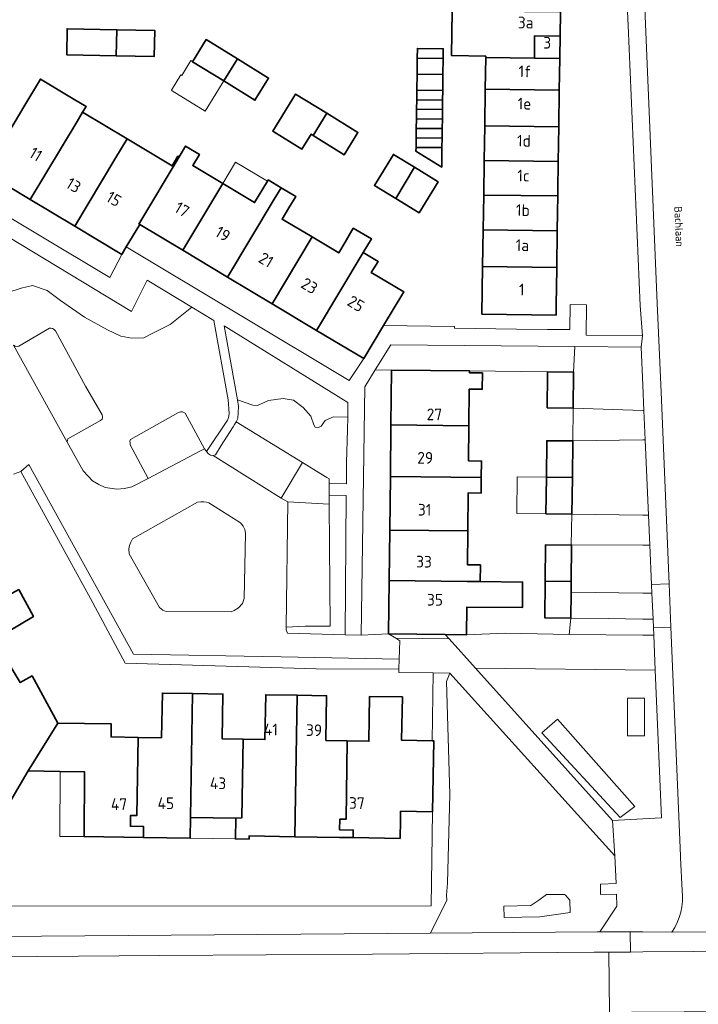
# Model space of a CAD drawing. Header units: metres. Extents: x 149984 to 156489, y 469398 to 478068.
# Tile 440 of 656: x 153928 to 154006, y 472858 to 472972. Entities that reach past the tile are written whole.
import ezdxf
from ezdxf.enums import TextEntityAlignment as Align

# ---------------------------------------------------------------- set-up
doc = ezdxf.new("R2010")
doc.units = ezdxf.units.M
doc.header["$LTSCALE"] = 0.75
for name, color, linetype, lineweight in [('B-WE-GR-BEPLANTING_CULTUUR_HEESTERS-GV', 252, 'Continuous', 18), ('B-WE-OG-BEBOUWING-GV', 6, 'Continuous', 35), ('B-WE-OG-BEBOUWING-T18', 1, 'Continuous', 18), ('B-WE-OG-BEBOUWING_LUIFEL-GV', 6, 'Continuous', 18), ('B-WE-OG-TERREIN_BEGROEID-GV', 252, 'Continuous', 18), ('B-WE-OG-TERREIN_ERF-GV', 252, 'Continuous', 18), ('B-WE-OG-TOPOGRAFIE-T18', 7, 'Continuous', 18), ('B-WE-VH-GESLOTENVERHARDING_ASFALT-GV', 252, 'Continuous', 18), ('B-WE-VH-OPENVERHARDING_BETONSTRAATSTEEN-GV', 252, 'Continuous', 18), ('B-WE-VH-OPENVERHARDING_TEGEL-GV', 252, 'Continuous', 18)]:
    doc.layers.add(name, color=color, linetype=linetype, lineweight=lineweight)
doc.styles.add('NLCS-ISO-M500-T18', font='NLCS-ISO.ttf', dxfattribs={"height": 0.9})
doc.styles.add('NLCS-ISO-M750-T18', font='NLCS-ISO.ttf', dxfattribs={"height": 1.35})

msp = doc.modelspace()

# ---------------------------------------------------------------- linework, layer by layer
at = {"layer": 'B-WE-GR-BEPLANTING_CULTUUR_HEESTERS-GV', "flags": 128}
for points in [[(153947.913, 472938.389), (153942.78, 472941.51), (153940.96, 472937.89), (153925.24, 472947.4), (153921.252, 472944.971), (153924.606, 472938.912), (153926.692, 472940.085), (153928.223, 472940.567), (153929.535, 472940.873), (153931.241, 472940.304), (153932.772, 472939.167), (153935.528, 472937.242), (153938.196, 472935.755), (153939.727, 472935.055), (153940.995, 472934.793), (153942.395, 472934.837), (153943.488, 472935.405), (153945.413, 472936.368)], [(153989.006, 472930.92), (153992.006, 472930.886), (153992.161, 472933.829), (153970.9, 472934.05), (153969.104, 472931.144), (153970.988, 472931.123), (153979.998, 472931.022)], [(153991.958, 472926.735), (154000, 472926.454), (154000.128, 472926.45), (154000, 472929.388), (153999.81, 472933.75), (153992.161, 472933.829), (153992.006, 472930.886)], [(153960.703, 472920.436), (153962.835, 472919.125), (153963.513, 472918.708), (153963.77, 472918.55), (153963.774, 472918.011), (153965.769, 472917.97), (153965.78, 472919.54), (153965.805, 472920.432), (153965.913, 472924.23), (153965.93, 472925.674), (153964.285, 472925.727), (153963.32, 472925.31), (153962.876, 472924.631), (153962.537, 472924.475), (153962.172, 472924.527), (153962.015, 472924.788), (153961.65, 472925.779), (153960.789, 472926.797), (153959.667, 472927.631), (153958.467, 472927.84), (153956.772, 472927.605), (153955.519, 472927.031), (153954.971, 472927.057), (153953.954, 472927.397), (153953.185, 472927.681), (153953.321, 472926.926), (153953.243, 472925.541), (153953.032, 472925.151)], [(153991.915, 472922.935), (153991.867, 472918.709), (153991.819, 472914.486), (154000, 472914.37), (154000.662, 472914.361), (154000.661, 472914.374), (154000.277, 472923.07), (154000, 472923.066)], [(153963.794, 472915.649), (153963.91, 472901.53), (153961.01, 472901.54), (153958.829, 472901.42), (153958.81, 472901.11), (153958.994, 472900.729), (153965.65, 472900.54), (153965.76, 472916.619), (153963.786, 472916.66)], [(153991.71, 472910.907), (153991.778, 472910.906), (153991.73, 472906.69), (153991.716, 472905.459), (154000, 472905.369), (154001.058, 472905.357), (154001.014, 472906.357), (154000.813, 472910.915), (154000, 472910.917), (153991.71, 472910.94)], [(153971.467, 472900.143), (153977.624, 472900.075), (153977.188, 472900.581), (153970.643, 472900.654)], [(154000, 472900.5), (153991.48, 472900.59), (153984.12, 472900.74), (153979.653, 472900.553), (153977.188, 472900.581), (153977.624, 472900.075), (153980.687, 472896.692), (154001.44, 472896.452), (154001.273, 472900.486)]]:
    msp.add_lwpolyline(points, close=True, dxfattribs=at)
msp.add_lwpolyline([(153920.576, 472865.659), (153975.481, 472866.101), (153977.356, 472869.889), (153977.331, 472870.491), (153977.433, 472871.854), (153977.735, 472882.135), (153977.332, 472895.151), (153977.707, 472896.116), (153975.786, 472896.141), (153975.662, 472888.312), (153975.856, 472888.309), (153975.723, 472880.11), (153975.55, 472869.241), (153914.116, 472869.198)], dxfattribs=at)
at = {"layer": 'B-WE-OG-BEBOUWING-GV', "flags": 128}
for points in [[(153990.452, 472969.703), (153990.493, 472972.48), (153977.994, 472972.61), (153977.918, 472967.444), (153981.867, 472967.386), (153981.865, 472967.23), (153987.477, 472967.156), (153987.511, 472969.741)], [(153939.199, 472967.432), (153939.252, 472970.432), (153933.534, 472970.534), (153933.481, 472967.534)], [(153939.252, 472970.432), (153939.199, 472967.432), (153943.588, 472967.354), (153943.641, 472970.353)], [(153951.614, 472964.511), (153953.198, 472967.073), (153949.603, 472969.295), (153948.019, 472966.733)], [(153987.477, 472967.156), (153990.414, 472967.118), (153990.416, 472967.259), (153990.452, 472969.703), (153987.511, 472969.741)], [(153973.959, 472967.14), (153976.951, 472967.108), (153976.967, 472968.237), (153973.975, 472968.278)], [(153951.614, 472964.511), (153955.209, 472962.288), (153956.793, 472964.851), (153953.198, 472967.073)], [(153973.959, 472967.14), (153973.934, 472965.29), (153976.926, 472965.258), (153976.951, 472967.108)], [(153990.414, 472967.118), (153987.477, 472967.156), (153981.865, 472967.23), (153981.811, 472963.566), (153990.36, 472963.462)], [(153929.272, 472950.807), (153934.68, 472959.834), (153935.318, 472960.9), (153935.715, 472961.562), (153934.229, 472962.453), (153930.448, 472964.72), (153928.643, 472961.71), (153925.536, 472956.524), (153924.002, 472953.964)], [(153976.926, 472965.258), (153973.934, 472965.29), (153973.908, 472963.44), (153976.9, 472963.409)], [(153973.893, 472962.34), (153976.885, 472962.309), (153976.9, 472963.409), (153973.908, 472963.44)], [(153990.298, 472959.228), (153990.36, 472963.462), (153981.811, 472963.566), (153981.748, 472959.333)], [(153961.923, 472958.214), (153963.507, 472960.776), (153959.912, 472962.999), (153957.273, 472958.728), (153960.636, 472956.65), (153961.691, 472958.357)], [(153976.885, 472962.309), (153973.893, 472962.34), (153973.878, 472961.24), (153976.87, 472961.209)], [(153929.272, 472950.807), (153934.413, 472947.727), (153939.055, 472955.476), (153940.462, 472957.824), (153935.318, 472960.9), (153934.68, 472959.834)], [(153973.878, 472961.24), (153973.862, 472960.14), (153976.854, 472960.109), (153976.87, 472961.209)], [(153963.507, 472960.776), (153961.923, 472958.214), (153965.518, 472955.992), (153967.102, 472958.554)], [(153976.854, 472960.109), (153973.862, 472960.14), (153973.847, 472959.04), (153976.839, 472959.01)], [(153976.824, 472957.91), (153976.839, 472959.01), (153973.847, 472959.04), (153973.832, 472957.94)], [(153990.238, 472955.228), (153990.298, 472959.228), (153981.748, 472959.333), (153981.689, 472955.333)], [(153940.366, 472945.361), (153941.908, 472947.934), (153941.816, 472947.989), (153946.458, 472955.737), (153946.311, 472955.825), (153945.648, 472954.718), (153940.462, 472957.824), (153939.055, 472955.476), (153934.413, 472947.727), (153939.837, 472944.477)], [(153973.832, 472957.94), (153973.817, 472956.84), (153976.809, 472956.81), (153976.824, 472957.91)], [(153946.88, 472944.955), (153951.501, 472952.669), (153948.042, 472954.742), (153948.812, 472956.028), (153947.207, 472956.99), (153946.458, 472955.737), (153941.816, 472947.989), (153941.908, 472947.934)], [(153973.817, 472956.84), (153973.811, 472956.415), (153976.778, 472954.56), (153976.809, 472956.81)], [(153971.47, 472950.936), (153973.629, 472954.54), (153971.2, 472956.027), (153969.007, 472952.443)], [(153981.689, 472955.333), (153981.63, 472951.333), (153990.179, 472951.229), (153990.188, 472951.805), (153990.238, 472955.228)], [(153973.629, 472954.54), (153971.47, 472950.936), (153974.163, 472949.288), (153976.356, 472952.871)], [(153951.501, 472952.669), (153946.88, 472944.955), (153952.061, 472941.851), (153957.453, 472950.851), (153958.253, 472952.187), (153956.749, 472953.088), (153956.657, 472952.934), (153955.178, 472950.466)], [(153957.19, 472938.779), (153961.811, 472946.492), (153958.351, 472948.565), (153959.122, 472949.851), (153959.923, 472951.186), (153958.253, 472952.187), (153957.453, 472950.851), (153952.061, 472941.851)], [(153990.151, 472949.305), (153990.179, 472951.229), (153981.63, 472951.333), (153981.571, 472947.306), (153990.12, 472947.201)], [(153957.19, 472938.779), (153962.339, 472935.694), (153967.73, 472944.693), (153968.657, 472946.282), (153966.558, 472947.507), (153965.622, 472945.902), (153964.89, 472944.647), (153961.811, 472946.492)], [(153990.12, 472947.201), (153981.571, 472947.306), (153981.508, 472943.083), (153990.058, 472942.979)], [(153967.73, 472944.693), (153962.339, 472935.694), (153967.771, 472932.439), (153970.055, 472936.253), (153972.39, 472940.151), (153968.651, 472942.391), (153969.424, 472943.678)], [(153990.055, 472942.806), (153990.058, 472942.979), (153981.508, 472943.083), (153981.427, 472937.589), (153989.976, 472937.463), (153989.994, 472938.707)], [(153970.916, 472924.798), (153979.919, 472924.698), (153979.966, 472928.929), (153981.465, 472928.913), (153981.485, 472930.767), (153981.485, 472930.793), (153979.995, 472930.808), (153979.998, 472931.022), (153970.988, 472931.123)], [(153991.958, 472926.735), (153992.006, 472930.886), (153989.006, 472930.92), (153989.002, 472930.597), (153988.959, 472926.768)], [(153981.353, 472918.707), (153981.374, 472920.614), (153979.874, 472920.63), (153979.919, 472924.698), (153970.916, 472924.798), (153970.849, 472918.823)], [(153988.868, 472918.743), (153991.867, 472918.709), (153991.915, 472922.935), (153988.916, 472922.968)], [(153970.849, 472918.823), (153970.779, 472912.646), (153979.785, 472912.546), (153979.834, 472916.93), (153981.333, 472916.914), (153981.353, 472918.707)], [(153991.867, 472918.709), (153988.868, 472918.743), (153988.82, 472914.519), (153991.819, 472914.486)], [(153981.22, 472906.688), (153981.241, 472908.615), (153979.742, 472908.631), (153979.785, 472912.546), (153970.779, 472912.646), (153970.713, 472906.804), (153979.72, 472906.705)], [(153991.71, 472910.907), (153988.779, 472910.939), (153988.731, 472906.723), (153991.696, 472906.69), (153991.73, 472906.69), (153991.778, 472910.906)], [(153970.713, 472906.804), (153970.643, 472900.654), (153977.188, 472900.581), (153979.653, 472900.553), (153979.688, 472903.754), (153986.093, 472903.684), (153986.125, 472906.634), (153981.22, 472906.688), (153979.72, 472906.705)], [(153988.731, 472906.723), (153988.684, 472902.509), (153991.683, 472902.477), (153991.716, 472905.459), (153991.73, 472906.69), (153991.696, 472906.69)], [(153915.863, 472893.175), (153918.061, 472894.386), (153918.458, 472893.668), (153926.163, 472898.303), (153925.134, 472900.013), (153929.648, 472902.676), (153927.941, 472905.775), (153915.538, 472898.946), (153913.349, 472897.74)], [(153918.061, 472894.386), (153915.863, 472893.175), (153919.322, 472887.1), (153924.648, 472877.419), (153929.039, 472884.82), (153932.477, 472890.351), (153929.481, 472895.79), (153928.124, 472895.043), (153926.163, 472898.303), (153918.458, 472893.668)], [(153947.765, 472879.455), (153947.999, 472893.762), (153944.53, 472893.819), (153944.446, 472888.65), (153941.725, 472888.694), (153941.58, 472879.684), (153940.859, 472879.696), (153940.837, 472878.432), (153942.363, 472878.406), (153942.342, 472877.144), (153947.726, 472877.056)], [(153947.999, 472893.762), (153947.765, 472879.455), (153952.994, 472879.371), (153953.696, 472879.403), (153953.845, 472888.496), (153951.427, 472888.536), (153951.51, 472893.705)], [(153960.1, 472893.564), (153956.458, 472893.624), (153956.375, 472888.455), (153953.845, 472888.496), (153953.696, 472879.403), (153952.994, 472879.371), (153952.956, 472876.971), (153954.537, 472876.945), (153954.543, 472877.313), (153959.833, 472877.228)], [(153964.996, 472878.024), (153965.015, 472879.248), (153965.734, 472879.248), (153965.882, 472888.3), (153963.405, 472888.34), (153963.488, 472893.509), (153960.1, 472893.564), (153959.833, 472877.228), (153964.98, 472877.145), (153966.56, 472877.119), (153966.574, 472877.998)], [(153965.015, 472879.248), (153964.996, 472878.024), (153966.574, 472877.998), (153966.56, 472877.119), (153971.973, 472877.032), (153972.007, 472879.19), (153972.022, 472880.169), (153975.723, 472880.11), (153975.856, 472888.309), (153975.662, 472888.312), (153972.155, 472888.369), (153972.237, 472893.368), (153968.457, 472893.428), (153968.375, 472888.259), (153965.882, 472888.3), (153965.734, 472879.248)], [(153942.342, 472877.144), (153942.363, 472878.406), (153940.837, 472878.432), (153940.859, 472879.696), (153941.58, 472879.684), (153941.725, 472888.694), (153938.597, 472888.744), (153938.621, 472890.254), (153932.477, 472890.351), (153929.039, 472884.82), (153932.73, 472884.761), (153935.539, 472884.716), (153935.509, 472877.255)]]:
    msp.add_lwpolyline(points, close=True, dxfattribs=at)
at = {"layer": 'B-WE-OG-BEBOUWING_LUIFEL-GV', "flags": 128}
for points in [[(153951.614, 472964.511), (153948.019, 472966.733), (153947.817, 472966.858), (153946.767, 472965.158), (153946.672, 472965.217), (153945.57, 472963.434), (153945.665, 472963.375), (153949.462, 472961.029)], [(153956.657, 472952.934), (153952.98, 472955.138), (153951.501, 472952.669), (153955.178, 472950.466), (153955.949, 472951.752)], [(153988.868, 472918.743), (153985.498, 472918.781), (153985.45, 472914.557), (153988.82, 472914.519)], [(153932.73, 472884.761), (153932.7, 472877.266), (153935.509, 472877.255), (153935.539, 472884.716)], [(153947.726, 472877.056), (153952.956, 472876.971), (153952.994, 472879.371), (153947.765, 472879.455)]]:
    msp.add_lwpolyline(points, close=True, dxfattribs=at)
at = {"layer": 'B-WE-OG-TERREIN_BEGROEID-GV', "flags": 128}
msp.add_lwpolyline([(153927.974, 472933.87), (153931.478, 472935.949), (153931.664, 472935.961), (153931.851, 472935.938), (153932.038, 472935.821), (153932.19, 472935.646), (153935.659, 472929.281), (153937.574, 472925.964), (153937.609, 472925.765), (153937.609, 472925.625), (153937.562, 472925.45), (153937.375, 472925.286), (153933.603, 472923.161), (153933.556, 472923.032), (153933.537, 472922.78), (153935.37, 472919.47), (153936.48, 472918.33), (153937.19, 472917.89), (153937.93, 472917.57), (153939.28, 472917.38), (153940.14, 472917.45), (153941.01, 472917.62), (153942.893, 472918.612), (153940.819, 472922.493), (153940.805, 472922.728), (153940.764, 472922.921), (153940.833, 472923.1), (153946.376, 472926.216), (153946.638, 472926.285), (153946.859, 472926.285), (153947.024, 472926.23), (153947.148, 472926.134), (153949.376, 472922.025), (153949.624, 472921.731), (153952.057, 472925.348), (153952.126, 472925.541), (153952.209, 472925.816), (153952.223, 472926.134), (153952.122, 472927.667), (153950.46, 472936.84), (153947.913, 472938.389), (153945.413, 472936.368), (153943.488, 472935.405), (153942.395, 472934.837), (153940.995, 472934.793), (153939.727, 472935.055), (153938.196, 472935.755), (153935.528, 472937.242), (153932.772, 472939.167), (153931.241, 472940.304), (153929.535, 472940.873), (153928.223, 472940.567), (153926.692, 472940.085)], dxfattribs=at)
for points in [[(153953.185, 472927.681), (153953.954, 472927.397), (153954.971, 472927.057), (153955.519, 472927.031), (153956.772, 472927.605), (153958.467, 472927.84), (153959.667, 472927.631), (153960.789, 472926.797), (153961.65, 472925.779), (153962.015, 472924.788), (153962.172, 472924.527), (153962.537, 472924.475), (153962.876, 472924.631), (153963.32, 472925.31), (153964.285, 472925.727), (153965.93, 472925.674), (153965.95, 472927.39), (153951.65, 472936.22)], [(153996.778, 472875.036), (153977.707, 472896.116), (153977.332, 472895.151), (153977.735, 472882.135), (153977.433, 472871.854), (153977.331, 472870.491), (153977.356, 472869.889), (153975.481, 472866.101), (153994.715, 472866.256), (153995.032, 472866.259), (153996.999, 472869.2), (153996.971, 472870.601), (153995.125, 472870.561), (153995.12, 472871.758), (153996.935, 472871.818)], [(153980.687, 472896.692), (153996.48, 472879.09), (154000, 472879.281), (154002.145, 472879.397), (154001.44, 472896.452)], [(153998.219, 472893.215), (153998.219, 472888.862), (154000.198, 472888.862), (154000.198, 472893.215)], [(154000.198, 472888.862), (153998.219, 472888.862), (153998.219, 472893.215), (154000.198, 472893.215)], [(153990.13, 472890.819), (153988.339, 472889.231), (153997.403, 472879.46), (153999.085, 472880.723)], [(153999.085, 472880.723), (153997.403, 472879.46), (153988.339, 472889.231), (153990.13, 472890.819)], [(153991.055, 472870.462), (153991.566, 472869.916), (153991.6, 472868.46), (153988.123, 472867.989), (153983.995, 472867.895), (153983.965, 472869.206), (153987.067, 472869.277), (153988.005, 472869.917), (153988.871, 472870.536), (153990.949, 472870.545)], [(153988.005, 472869.917), (153987.067, 472869.277), (153983.965, 472869.206), (153983.995, 472867.895), (153988.123, 472867.989), (153991.6, 472868.46), (153991.566, 472869.916), (153991.055, 472870.462), (153990.949, 472870.545), (153988.871, 472870.536)]]:
    msp.add_lwpolyline(points, close=True, dxfattribs=at)
at = {"layer": 'B-WE-OG-TERREIN_ERF-GV', "flags": 128}
for points in [[(153925.536, 472956.524), (153928.643, 472961.71), (153930.448, 472964.72), (153934.229, 472962.453), (153935.715, 472961.562), (153935.318, 472960.9), (153940.462, 472957.824), (153945.648, 472954.718), (153946.311, 472955.825), (153946.458, 472955.737), (153947.207, 472956.99), (153948.812, 472956.028), (153948.042, 472954.742), (153951.501, 472952.669), (153955.178, 472950.466), (153956.657, 472952.934), (153956.749, 472953.088), (153958.253, 472952.187), (153959.923, 472951.186), (153959.122, 472949.851), (153958.351, 472948.565), (153961.811, 472946.492), (153964.89, 472944.647), (153965.622, 472945.902), (153966.558, 472947.507), (153968.657, 472946.282), (153967.73, 472944.693), (153969.424, 472943.678), (153968.651, 472942.391), (153972.39, 472940.151), (153970.055, 472936.253), (153978.241, 472936.15), (153978.238, 472935.955), (153985.432, 472935.865), (153985.432, 472935.858), (153989.007, 472935.813), (153989.007, 472935.821), (153991.558, 472935.789), (153991.594, 472938.686), (153993.494, 472938.661), (153993.45, 472935.163), (153999.95, 472935.083), (153999.694, 472938.581), (153998.317, 472970.902), (153998.002, 472977.337)], [(153990.493, 472972.48), (153990.452, 472969.703), (153990.416, 472967.259), (153990.414, 472967.118), (153990.36, 472963.462), (153990.298, 472959.228), (153990.238, 472955.228), (153990.188, 472951.805), (153990.179, 472951.229), (153990.151, 472949.305), (153990.12, 472947.201), (153990.058, 472942.979), (153990.055, 472942.806), (153989.994, 472938.707), (153989.976, 472937.463), (153981.427, 472937.589), (153981.508, 472943.083), (153981.571, 472947.306), (153981.63, 472951.333), (153981.689, 472955.333), (153981.748, 472959.333), (153981.811, 472963.566), (153981.865, 472967.23), (153981.867, 472967.386), (153977.918, 472967.444), (153977.994, 472972.61)], [(153921.9, 472951.72), (153938.47, 472941.82), (153939.837, 472944.477), (153934.413, 472947.727), (153929.272, 472950.807), (153924.002, 472953.964)], [(153926.163, 472898.303), (153928.124, 472895.043), (153929.481, 472895.79), (153932.477, 472890.351), (153938.621, 472890.254), (153938.597, 472888.744), (153941.725, 472888.694), (153944.446, 472888.65), (153944.53, 472893.819), (153947.999, 472893.762), (153951.51, 472893.705), (153951.427, 472888.536), (153953.845, 472888.496), (153956.375, 472888.455), (153956.458, 472893.624), (153960.1, 472893.564), (153963.488, 472893.509), (153963.405, 472888.34), (153965.882, 472888.3), (153968.375, 472888.259), (153968.457, 472893.428), (153972.237, 472893.368), (153972.155, 472888.369), (153975.662, 472888.312), (153975.786, 472896.141), (153971.837, 472896.193), (153971.848, 472896.569), (153962.29, 472896.63), (153940.22, 472897.29), (153936.23, 472904.74), (153928.17, 472919.42), (153927.359, 472919.09)], [(153927.941, 472905.775), (153929.648, 472902.676), (153925.134, 472900.013)], [(153914.116, 472869.198), (153975.55, 472869.241), (153975.723, 472880.11), (153972.022, 472880.169), (153972.007, 472879.19), (153971.973, 472877.032), (153966.56, 472877.119), (153964.98, 472877.145), (153959.833, 472877.228), (153954.543, 472877.313), (153954.537, 472876.945), (153952.956, 472876.971), (153952.994, 472879.371), (153947.765, 472879.455), (153947.726, 472877.056), (153942.342, 472877.144), (153935.509, 472877.255), (153935.539, 472884.716), (153932.73, 472884.761), (153929.039, 472884.82), (153924.648, 472877.419)]]:
    msp.add_lwpolyline(points, dxfattribs=at)
for points in [[(153939.252, 472970.432), (153943.641, 472970.353), (153943.588, 472967.354), (153939.199, 472967.432), (153933.481, 472967.534), (153933.534, 472970.534)], [(153953.198, 472967.073), (153956.793, 472964.851), (153955.209, 472962.288), (153951.614, 472964.511), (153948.019, 472966.733), (153949.603, 472969.295)], [(153973.934, 472965.29), (153973.959, 472967.14), (153973.975, 472968.278), (153976.967, 472968.237), (153976.951, 472967.108), (153976.926, 472965.258), (153976.9, 472963.409), (153976.885, 472962.309), (153976.87, 472961.209), (153976.854, 472960.109), (153976.839, 472959.01), (153976.824, 472957.91), (153976.809, 472956.81), (153976.778, 472954.56), (153973.811, 472956.415), (153973.817, 472956.84), (153973.832, 472957.94), (153973.847, 472959.04), (153973.862, 472960.14), (153973.878, 472961.24), (153973.893, 472962.34), (153973.908, 472963.44)], [(153963.507, 472960.776), (153967.102, 472958.554), (153965.518, 472955.992), (153961.923, 472958.214), (153961.691, 472958.357), (153960.636, 472956.65), (153957.273, 472958.728), (153959.912, 472962.999)], [(153971.47, 472950.936), (153969.007, 472952.443), (153971.2, 472956.027), (153973.629, 472954.54), (153976.356, 472952.871), (153974.163, 472949.288)], [(153962.339, 472935.694), (153957.19, 472938.779), (153952.061, 472941.851), (153946.88, 472944.955), (153941.908, 472947.934), (153940.366, 472945.361), (153966.1, 472929.9), (153967.771, 472932.439)], [(153970.643, 472900.654), (153970.713, 472906.804), (153970.779, 472912.646), (153970.849, 472918.823), (153970.916, 472924.798), (153970.988, 472931.123), (153969.104, 472931.144), (153967.89, 472929.18), (153967.49, 472900.49)], [(153988.731, 472906.723), (153988.779, 472910.939), (153991.71, 472910.907), (153991.71, 472910.94), (153991.819, 472914.486), (153988.82, 472914.519), (153988.868, 472918.743), (153988.916, 472922.968), (153991.915, 472922.935), (153991.958, 472926.735), (153988.959, 472926.768), (153989.002, 472930.597), (153989.006, 472930.92), (153979.998, 472931.022), (153979.995, 472930.808), (153981.485, 472930.793), (153981.485, 472930.767), (153981.465, 472928.913), (153979.966, 472928.929), (153979.919, 472924.698), (153979.874, 472920.63), (153981.374, 472920.614), (153981.353, 472918.707), (153981.333, 472916.914), (153979.834, 472916.93), (153979.785, 472912.546), (153979.742, 472908.631), (153981.241, 472908.615), (153981.22, 472906.688), (153986.125, 472906.634), (153986.093, 472903.684), (153979.688, 472903.754), (153979.653, 472900.553), (153984.12, 472900.74), (153991.48, 472900.59), (153991.683, 472902.477), (153988.684, 472902.509)]]:
    msp.add_lwpolyline(points, close=True, dxfattribs=at)
at = {"layer": 'B-WE-VH-GESLOTENVERHARDING_ASFALT-GV', "flags": 128}
for points in [[(154000.06, 472976.67), (154001.65, 472938.86), (154002.11, 472928.56), (154003.037, 472906.433), (154003.246, 472901.441), (154004.342, 472875.004), (154004.358, 472874.806), (154004.528, 472871.015)], [(154003.337, 472866.2), (154012.859, 472866.268)], [(153996.153, 472856.934), (153996.057, 472863.89), (153994.726, 472863.88), (153994.388, 472863.877), (153968.805, 472863.675), (153944.225, 472863.494), (153920.668, 472863.304), (153894.081, 472863.098), (153870.53, 472862.929), (153843.993, 472862.737), (153821.405, 472862.583), (153795.806, 472862.392), (153773.225, 472862.246)]]:
    msp.add_lwpolyline(points, dxfattribs=at)
at = {"layer": 'B-WE-VH-GESLOTENVERHARDING_ASFALT-GV'}
msp.add_lwpolyline([(154004.528, 472871.015, -0.1904551), (154003.337, 472866.2)], format="xyb", dxfattribs=at)
at = {"layer": 'B-WE-VH-GESLOTENVERHARDING_ASFALT-GV', "flags": 128}
for points in [[(153998.553, 472866.234), (153998.585, 472863.908), (154000, 472863.919), (154017.591, 472864.049), (154017.568, 472866.31), (154012.859, 472866.268), (154003.337, 472866.2), (154000, 472866.224)], [(154012.8, 472857.07), (154013.007, 472857.075), (154021.569, 472857.129), (154028.102, 472857.17), (154048.776, 472857.337), (154050.722, 472857.351), (154059.099, 472857.409), (154062.015, 472857.43), (154064.926, 472857.45), (154064.906, 472864.471), (154060.569, 472864.427), (154052.373, 472864.353), (154050.498, 472864.336), (154048.371, 472864.342), (154027.785, 472864.157), (154021.374, 472864.089), (154017.591, 472864.049), (154000, 472863.919), (153998.585, 472863.908), (153996.057, 472863.89), (153996.153, 472856.934), (153998.681, 472856.958), (154000, 472856.971), (154004.77, 472857.016)]]:
    msp.add_lwpolyline(points, close=True, dxfattribs=at)
at = {"layer": 'B-WE-VH-OPENVERHARDING_BETONSTRAATSTEEN-GV', "flags": 128}
for points in [[(153927.329, 472933.994), (153933.537, 472922.78), (153933.556, 472923.032), (153933.603, 472923.161), (153937.375, 472925.286), (153937.562, 472925.45), (153937.609, 472925.625), (153937.609, 472925.765), (153937.574, 472925.964), (153935.659, 472929.281), (153932.19, 472935.646), (153932.038, 472935.821), (153931.851, 472935.938), (153931.664, 472935.961), (153931.478, 472935.949), (153927.974, 472933.87), (153927.764, 472933.835), (153927.53, 472933.882)], [(153948.869, 472921.758), (153949.376, 472922.025), (153947.148, 472926.134), (153947.024, 472926.23), (153946.859, 472926.285), (153946.638, 472926.285), (153946.376, 472926.216), (153940.833, 472923.1), (153940.764, 472922.921), (153940.805, 472922.728), (153940.819, 472922.493), (153942.893, 472918.612)], [(153950.375, 472921.238), (153958.225, 472916.339), (153960.703, 472920.436), (153953.032, 472925.151), (153952.871, 472924.851), (153952.685, 472924.557), (153951.938, 472923.374), (153951.329, 472922.409), (153950.651, 472921.335)], [(153971.848, 472896.569), (153971.881, 472897.731), (153958.23, 472898.02), (153941.21, 472898.32), (153929.12, 472920.22), (153928.17, 472919.42), (153936.23, 472904.74), (153940.22, 472897.29), (153962.29, 472896.63)], [(153953.55, 472913.46), (153953.85, 472913.11), (153954.04, 472912.7), (153954.12, 472912.28), (153953.99, 472904.75), (153953.78, 472904.17), (153953.3, 472903.67), (153952.81, 472903.35), (153952.49, 472903.21), (153944.97, 472903.25), (153944.6, 472903.4), (153944.19, 472903.69), (153940.71, 472909.91), (153940.67, 472910.46), (153940.74, 472910.87), (153940.87, 472911.24), (153941.09, 472911.64), (153948.6, 472915.87), (153948.95, 472915.9), (153949.32, 472915.89), (153949.62, 472915.85), (153949.89, 472915.77)], [(153953.55, 472913.46), (153949.89, 472915.77), (153949.62, 472915.85), (153949.32, 472915.89), (153948.95, 472915.9), (153948.6, 472915.87), (153941.09, 472911.64), (153940.87, 472911.24), (153940.74, 472910.87), (153940.67, 472910.46), (153940.71, 472909.91), (153944.19, 472903.69), (153944.6, 472903.4), (153944.97, 472903.25), (153952.49, 472903.21), (153952.81, 472903.35), (153953.3, 472903.67), (153953.78, 472904.17), (153953.99, 472904.75), (153954.12, 472912.28), (153954.04, 472912.7), (153953.85, 472913.11)], [(153963.794, 472915.649), (153959, 472915.89), (153958.829, 472901.42), (153961.01, 472901.54), (153963.91, 472901.53)], [(154001.234, 472901.354), (154003.246, 472901.441), (154003.037, 472906.433), (154001.014, 472906.357), (154001.058, 472905.357), (154001.19, 472902.355)], [(153996.014, 472902.421), (154000, 472902.37), (154001.19, 472902.355), (154001.058, 472905.357), (154000, 472905.369), (153991.716, 472905.459), (153991.683, 472902.477)]]:
    msp.add_lwpolyline(points, close=True, dxfattribs=at)
msp.add_lwpolyline([(153927.359, 472919.09), (153928.17, 472919.42), (153929.12, 472920.22), (153941.21, 472898.32), (153958.23, 472898.02), (153971.881, 472897.731), (153971.94, 472899.85), (153971.467, 472900.143), (153970.643, 472900.654), (153967.49, 472900.49), (153965.65, 472900.54), (153958.994, 472900.729), (153958.81, 472901.11), (153958.829, 472901.42), (153959, 472915.89), (153958.225, 472916.339), (153950.375, 472921.238), (153950.085, 472921.294), (153949.865, 472921.445), (153949.624, 472921.731), (153949.376, 472922.025), (153948.869, 472921.758), (153942.893, 472918.612), (153941.01, 472917.62), (153940.14, 472917.45), (153939.28, 472917.38), (153937.93, 472917.57), (153937.19, 472917.89), (153936.48, 472918.33), (153935.37, 472919.47), (153933.537, 472922.78), (153927.329, 472933.994)], dxfattribs=at)
at = {"layer": 'B-WE-VH-OPENVERHARDING_TEGEL-GV', "flags": 128}
for points in [[(153998.002, 472977.337), (153998.317, 472970.902), (153999.694, 472938.581), (153999.95, 472935.083), (153999.81, 472933.75), (154000, 472929.388), (154000.128, 472926.45), (154000.277, 472923.07), (154000.661, 472914.374), (154000.662, 472914.361), (154000.813, 472910.915), (154001.014, 472906.357), (154003.037, 472906.433), (154002.11, 472928.56), (154001.65, 472938.86), (154000.06, 472976.67)], [(153925.24, 472947.4), (153940.96, 472937.89), (153942.78, 472941.51), (153947.913, 472938.389), (153950.46, 472936.84), (153952.122, 472927.667), (153952.223, 472926.134), (153952.209, 472925.816), (153952.126, 472925.541), (153952.057, 472925.348), (153949.624, 472921.731), (153949.865, 472921.445), (153950.085, 472921.294), (153950.375, 472921.238), (153950.651, 472921.335), (153951.329, 472922.409), (153951.938, 472923.374), (153952.685, 472924.557), (153952.871, 472924.851), (153953.032, 472925.151), (153953.243, 472925.541), (153953.321, 472926.926), (153953.185, 472927.681), (153951.65, 472936.22), (153965.95, 472927.39), (153965.93, 472925.674), (153965.913, 472924.23), (153965.805, 472920.432), (153965.78, 472919.54), (153965.769, 472917.97), (153963.774, 472918.011), (153963.786, 472916.66), (153965.76, 472916.619), (153965.65, 472900.54), (153967.49, 472900.49), (153967.89, 472929.18), (153969.104, 472931.144), (153970.9, 472934.05), (153992.161, 472933.829), (153999.81, 472933.75), (153999.95, 472935.083), (153993.45, 472935.163), (153993.494, 472938.661), (153991.594, 472938.686), (153991.558, 472935.789), (153989.007, 472935.821), (153989.007, 472935.813), (153985.432, 472935.858), (153985.432, 472935.865), (153978.238, 472935.955), (153978.241, 472936.15), (153970.055, 472936.253), (153967.771, 472932.439), (153966.1, 472929.9), (153940.366, 472945.361), (153939.837, 472944.477), (153938.47, 472941.82), (153921.9, 472951.72)], [(154004.528, 472871.015), (154004.358, 472874.806), (154004.342, 472875.004), (154003.246, 472901.441), (154001.234, 472901.354), (154001.273, 472900.486), (154001.44, 472896.452), (154002.145, 472879.397), (154000, 472879.281), (153996.48, 472879.09)], [(153996.48, 472879.09), (153996.778, 472875.036), (153996.935, 472871.818), (153995.12, 472871.758), (153995.125, 472870.561), (153996.971, 472870.601), (153996.999, 472869.2), (153995.032, 472866.259), (153998.553, 472866.234), (154000, 472866.224), (154003.337, 472866.2)], [(153975.481, 472866.101), (153920.576, 472865.659), (153762.906, 472864.558), (153760.97, 472864.683), (153760.924, 472864.572), (153757.1, 472864.842), (153756.93, 472862.436), (153756.922, 472861.61)], [(153773.225, 472862.246), (153795.806, 472862.392), (153821.405, 472862.583), (153843.993, 472862.737), (153870.53, 472862.929), (153894.081, 472863.098), (153920.668, 472863.304), (153944.225, 472863.494), (153968.805, 472863.675), (153994.388, 472863.877), (153994.726, 472863.88), (153996.057, 472863.89), (153998.585, 472863.908), (153998.553, 472866.234), (153995.032, 472866.259), (153994.715, 472866.256), (153975.481, 472866.101)]]:
    msp.add_lwpolyline(points, dxfattribs=at)
for points in [[(154000, 472926.454), (153991.958, 472926.735), (153991.915, 472922.935), (154000, 472923.066), (154000.277, 472923.07), (154000.128, 472926.45)], [(153962.835, 472919.125), (153960.703, 472920.436), (153958.225, 472916.339), (153959, 472915.89), (153963.794, 472915.649), (153963.786, 472916.66), (153963.774, 472918.011), (153963.77, 472918.55), (153963.513, 472918.708)], [(154000, 472914.37), (153991.819, 472914.486), (153991.71, 472910.94), (154000, 472910.917), (154000.813, 472910.915), (154000.662, 472914.361)], [(154001.234, 472901.354), (154001.19, 472902.355), (154000, 472902.37), (153996.014, 472902.421), (153991.683, 472902.477), (153991.48, 472900.59), (154000, 472900.5), (154001.273, 472900.486)], [(153996.778, 472875.036), (153996.48, 472879.09), (153980.687, 472896.692), (153977.624, 472900.075), (153971.467, 472900.143), (153971.94, 472899.85), (153971.881, 472897.731), (153971.848, 472896.569), (153971.837, 472896.193), (153975.786, 472896.141), (153977.707, 472896.116)]]:
    msp.add_lwpolyline(points, close=True, dxfattribs=at)
at = {"layer": 'B-WE-VH-OPENVERHARDING_TEGEL-GV'}
msp.add_lwpolyline([(154003.337, 472866.2, 0.1904551), (154004.528, 472871.015)], format="xyb", dxfattribs=at)

# ---------------------------------------------------------------- texts
at = {"layer": 'B-WE-OG-BEBOUWING-T18', "style": 'NLCS-ISO-M750-T18'}
for s, rotation, p in [('3a', 359.2, (153986.475, 472971.26)), ('3', 359.1, (153988.961, 472968.926)), ('1f', 359.2, (153986.391, 472965.618)), ('1e', 359.2, (153986.337, 472961.891)), ('1d', 359.1, (153986.273, 472957.605)), ('11', 329.1, (153929.915, 472956.051)), ('1c', 359.2, (153986.214, 472953.583)), ('13', 329.1, (153934.281, 472952.469)), ('15', 329.1, (153938.932, 472950.886)), ('17', 329.1, (153946.8, 472949.666)), ('1b', 359.2, (153986.155, 472949.598)), ('19', 329.1, (153951.507, 472946.846)), ('1a', 359.2, (153986.095, 472945.547)), ('21', 329.1, (153956.509, 472943.85)), ('23', 329.1, (153961.511, 472940.853)), ('1', 359.1, (153986.019, 472940.418)), ('25', 329.1, (153966.875, 472938.792)), ('27', 359.4, (153975.933, 472926.001)), ('29', 359.4, (153974.874, 472920.99)), ('31', 359.4, (153974.806, 472914.991)), ('33', 359.4, (153974.738, 472908.992)), ('35', 359.4, (153976.007, 472904.594)), ('41', 359.1, (153957.06, 472889.614)), ('39', 359.1, (153962.041, 472889.532)), ('43', 359.1, (153950.958, 472883.404)), ('47', 359.8, (153939.524, 472880.99)), ('45', 359.1, (153944.936, 472881.102)), ('37', 359.1, (153966.986, 472881.113))]:
    msp.add_text(s, height=1.35, rotation=rotation, dxfattribs=at).set_placement(p, align=Align.MIDDLE)
at = {"layer": 'B-WE-OG-TOPOGRAFIE-T18', "style": 'NLCS-ISO-M500-T18'}
msp.add_text('Bachlaan', height=0.9, rotation=272.6, dxfattribs=at).set_placement((154004.183, 472947.694), align=Align.MIDDLE)

doc.saveas('drawing.dxf')
